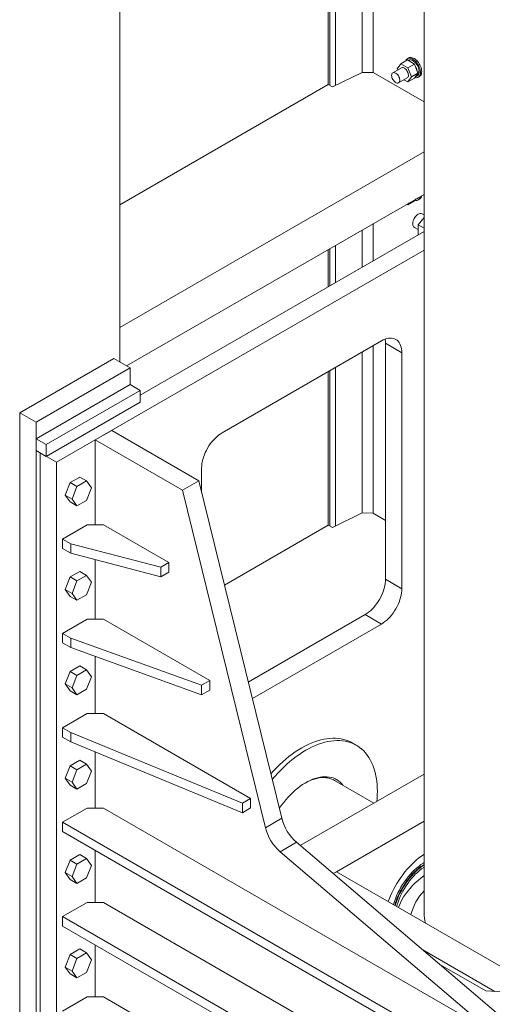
# Model space of a CAD drawing. Header units: millimetres. Extents: x 525 to 29324, y 175 to 20618.
# Tile 483 of 588: x 26681 to 27499, y 11799 to 13502. Entities that reach past the tile are written whole.
import ezdxf

# ---------------------------------------------------------------- set-up
doc = ezdxf.new("R2010")
doc.units = ezdxf.units.MM
doc.linetypes.add('SLD-Continua', pattern=[0])

msp = doc.modelspace()

# ---------------------------------------------------------------- linework, layer by layer
at = {"color": 7, "linetype": 'SLD-Continua', "lineweight": 18, "ltscale": 35}
for p, q in [((27273.9, 13411.2), (27273.9, 13925.2)), ((27273.9, 13411.2), (27273.9, 13925.2)), ((27273.9, 13411.2), (27273.9, 13925.2)), ((27273.9, 13411.2), (27273.9, 13925.2)), ((27273.9, 13411.2), (27273.9, 13925.2)), ((27273.9, 13411.2), (27273.9, 13925.2)), ((27273.9, 13411.2), (27273.9, 13925.2)), ((27273.9, 13411.2), (27273.9, 13925.2)), ((27273.9, 13411.2), (27273.9, 13925.2)), ((27273.9, 13411.2), (27273.9, 13925.2)), ((27292.8, 13410.7), (27292.8, 13936.1)), ((27292.8, 13410.7), (27292.8, 13936.1)), ((27292.8, 13410.7), (27292.8, 13936.1)), ((27292.8, 13410.7), (27292.8, 13936.1)), ((27292.8, 13410.7), (27292.8, 13936.1)), ((27292.8, 13410.7), (27292.8, 13936.1)), ((27292.8, 13410.7), (27292.8, 13936.1)), ((27292.8, 13410.7), (27292.8, 13936.1)), ((27292.8, 13410.7), (27292.8, 13936.1)), ((27292.8, 13410.7), (27292.8, 13936.1)), ((27215.2, 13390.2), (27215.2, 13891.3)), ((27215.2, 13390.2), (27215.2, 13891.3)), ((27215.2, 13390.2), (27215.2, 13891.3)), ((27215.2, 13390.2), (27215.2, 13891.3)), ((27215.2, 13390.2), (27215.2, 13891.3)), ((27215.2, 13390.2), (27215.2, 13891.3)), ((27215.2, 13390.2), (27215.2, 13891.3)), ((27215.2, 13390.2), (27215.2, 13891.3)), ((27215.2, 13390.2), (27215.2, 13891.3)), ((27215.2, 13390.2), (27215.2, 13891.3)), ((27218, 13388.6), (27218, 13893)), ((27218, 13388.6), (27218, 13893)), ((27218, 13388.6), (27218, 13893)), ((27218, 13388.6), (27218, 13893)), ((27218, 13388.6), (27218, 13893)), ((27218, 13388.6), (27218, 13893)), ((27218, 13388.6), (27218, 13893)), ((27218, 13388.6), (27218, 13893)), ((27218, 13388.6), (27218, 13893)), ((27218, 13388.6), (27218, 13893)), ((27227.5, 13388.4), (27227.5, 13898.4)), ((27227.5, 13388.4), (27227.5, 13898.4)), ((27227.5, 13388.4), (27227.5, 13898.4)), ((27227.5, 13388.4), (27227.5, 13898.4)), ((27227.5, 13388.4), (27227.5, 13898.4)), ((27227.5, 13388.4), (27227.5, 13898.4)), ((27227.5, 13388.4), (27227.5, 13898.4)), ((27227.5, 13388.4), (27227.5, 13898.4)), ((27227.5, 13388.4), (27227.5, 13898.4)), ((27227.5, 13388.4), (27227.5, 13898.4)), ((26854.6, 12909.9), (26854.6, 13683.2)), ((26854.6, 12909.9), (26854.6, 13683.2)), ((26854.6, 12909.9), (26854.6, 13683.2)), ((26854.6, 12909.9), (26854.6, 13683.2)), ((26854.6, 12909.9), (26854.6, 13683.2)), ((26854.6, 12909.9), (26854.6, 13683.2)), ((26854.6, 12909.9), (26854.6, 13683.2)), ((26854.6, 12909.9), (26854.6, 13683.2)), ((26854.6, 12909.9), (26854.6, 13683.2)), ((26854.6, 12909.9), (26854.6, 13683.2)), ((27380.9, 13686.5), (27380.9, 11956.5)), ((27334.5, 13417.3), (27340.6, 13426)), ((27334.5, 13417.3), (27340.6, 13426)), ((27334.5, 13417.3), (27340.6, 13426)), ((27352, 13432.6), (27340.6, 13426)), ((27352, 13432.6), (27340.6, 13426)), ((27352, 13432.6), (27340.6, 13426)), ((27340.6, 13426), (27352.9, 13419)), ((27340.6, 13426), (27352.9, 13419)), ((27340.6, 13426), (27352.9, 13419)), ((27352, 13432.6), (27364.2, 13425.5)), ((27352, 13432.6), (27364.2, 13425.5)), ((27352, 13432.6), (27364.2, 13425.5)), ((27354.5, 13436.1), (27352.4, 13434.8)), ((27354.5, 13436.1), (27352.4, 13434.8)), ((27354.5, 13436.1), (27352.4, 13434.8)), ((27364.2, 13425.5), (27352.9, 13419)), ((27364.2, 13425.5), (27352.9, 13419)), ((27364.2, 13425.5), (27352.9, 13419)), ((27353.9, 13432.2), (27353.2, 13431.8)), ((27353.9, 13432.2), (27353.2, 13431.8)), ((27353.9, 13432.2), (27353.2, 13431.8)), ((27364.2, 13425.5), (27370.3, 13409.7)), ((27364.2, 13425.5), (27370.3, 13409.7)), ((27364.2, 13425.5), (27370.3, 13409.7)), ((27273.9, 13411.2), (27222.6, 13386)), ((27273.9, 13411.2), (27222.6, 13386)), ((27273.9, 13411.2), (27222.6, 13386)), ((27273.9, 13411.2), (27222.6, 13386)), ((27273.9, 13411.2), (27222.6, 13386)), ((27273.9, 13411.2), (27222.6, 13386)), ((27273.9, 13411.2), (27222.6, 13386)), ((27273.9, 13411.2), (27222.6, 13386)), ((27273.9, 13411.2), (27222.6, 13386)), ((27273.9, 13411.2), (27222.6, 13386)), ((27273.9, 13411.2), (27292.8, 13410.7)), ((27273.9, 13411.2), (27292.8, 13410.7)), ((27273.9, 13411.2), (27292.8, 13410.7)), ((27273.9, 13411.2), (27292.8, 13410.7)), ((27273.9, 13411.2), (27292.8, 13410.7)), ((27273.9, 13411.2), (27292.8, 13410.7)), ((27273.9, 13411.2), (27292.8, 13410.7)), ((27273.9, 13411.2), (27292.8, 13410.7)), ((27273.9, 13411.2), (27292.8, 13410.7)), ((27273.9, 13411.2), (27292.8, 13410.7)), ((27380.9, 13359.9), (27292.8, 13410.7)), ((27380.9, 13359.9), (27292.8, 13410.7)), ((27380.9, 13359.9), (27292.8, 13410.7)), ((27380.9, 13359.9), (27292.8, 13410.7)), ((27380.9, 13359.9), (27292.8, 13410.7)), ((27380.9, 13359.9), (27292.8, 13410.7)), ((27380.9, 13359.9), (27292.8, 13410.7)), ((27380.9, 13359.9), (27292.8, 13410.7)), ((27380.9, 13359.9), (27292.8, 13410.7)), ((27380.9, 13359.9), (27292.8, 13410.7)), ((27341.8, 13418.9), (27326.9, 13410.3)), ((27341.8, 13418.9), (27326.9, 13410.3)), ((27341.8, 13418.9), (27326.9, 13410.3)), ((27335.3, 13415.2), (27334.5, 13417.3)), ((27335.3, 13415.2), (27334.5, 13417.3)), ((27335.3, 13415.2), (27334.5, 13417.3)), ((27352.9, 13419), (27359, 13403.2)), ((27352.9, 13419), (27359, 13403.2)), ((27352.9, 13419), (27359, 13403.2)), ((27370.3, 13409.7), (27359, 13403.2)), ((27370.3, 13409.7), (27359, 13403.2)), ((27370.3, 13409.7), (27359, 13403.2)), ((27370.3, 13409.7), (27364.2, 13401)), ((27370.3, 13409.7), (27364.2, 13401)), ((27370.3, 13409.7), (27364.2, 13401)), ((27372.6, 13412.8), (27369.8, 13411.2)), ((27372.6, 13412.8), (27369.8, 13411.2)), ((27372.6, 13412.8), (27369.8, 13411.2)), ((27372.6, 13412.2), (27370, 13410.7)), ((27372.6, 13412.2), (27370, 13410.7)), ((27372.6, 13412.2), (27370, 13410.7)), ((27372.6, 13412.2), (27372, 13412.5)), ((27372.6, 13412.2), (27372, 13412.5)), ((27372.6, 13412.2), (27372, 13412.5)), ((27336.9, 13393), (27351.8, 13401.6)), ((27336.9, 13393), (27351.8, 13401.6)), ((27336.9, 13393), (27351.8, 13401.6)), ((27352.9, 13394.5), (27346.2, 13398.3)), ((27352.9, 13394.5), (27346.2, 13398.3)), ((27352.9, 13394.5), (27346.2, 13398.3)), ((27359, 13403.2), (27352.9, 13394.5)), ((27359, 13403.2), (27352.9, 13394.5)), ((27359, 13403.2), (27352.9, 13394.5)), ((27364.2, 13401), (27352.9, 13394.5)), ((27364.2, 13401), (27352.9, 13394.5)), ((27364.2, 13401), (27352.9, 13394.5)), ((27365.9, 13403.4), (27369.4, 13405.4)), ((27365.9, 13403.4), (27369.4, 13405.4)), ((27365.9, 13403.4), (27369.4, 13405.4)), ((27370.9, 13402.8), (27373, 13404)), ((27370.9, 13402.8), (27373, 13404)), ((27370.9, 13402.8), (27373, 13404)), ((27215.2, 13390.2), (26854.6, 13182.1)), ((27215.2, 13390.2), (26854.6, 13182.1)), ((27215.2, 13390.2), (26854.6, 13182.1)), ((27215.2, 13390.2), (26854.6, 13182.1)), ((27215.2, 13390.2), (26854.6, 13182.1)), ((27215.2, 13390.2), (26854.6, 13182.1)), ((27215.2, 13390.2), (26854.6, 13182.1)), ((27215.2, 13390.2), (26854.6, 13182.1)), ((27215.2, 13390.2), (26854.6, 13182.1)), ((27215.2, 13390.2), (26854.6, 13182.1)), ((27222.6, 13386), (27215.2, 13390.2)), ((27222.6, 13386), (27215.2, 13390.2)), ((27222.6, 13386), (27215.2, 13390.2)), ((27222.6, 13386), (27215.2, 13390.2)), ((27222.6, 13386), (27215.2, 13390.2)), ((27222.6, 13386), (27215.2, 13390.2)), ((27222.6, 13386), (27215.2, 13390.2)), ((27222.6, 13386), (27215.2, 13390.2)), ((27222.6, 13386), (27215.2, 13390.2)), ((27222.6, 13386), (27215.2, 13390.2)), ((27380.9, 13273.6), (26854.6, 12969.9)), ((27380.9, 13273.6), (26854.6, 12969.9)), ((27380.9, 13273.6), (26854.6, 12969.9)), ((27380.9, 13273.6), (26854.6, 12969.9)), ((27380.9, 13273.6), (26854.6, 12969.9)), ((27380.9, 13273.6), (26854.6, 12969.9)), ((27380.9, 13273.6), (26854.6, 12969.9)), ((27380.9, 13273.6), (26854.6, 12969.9)), ((27380.9, 13273.6), (26854.6, 12969.9)), ((27380.9, 13273.6), (26854.6, 12969.9)), ((27380.9, 13200.1), (26866.3, 12903.1)), ((27380.9, 13200.1), (26866.3, 12903.1)), ((27380.9, 13200.1), (26866.3, 12903.1)), ((27380.9, 13200.1), (26866.3, 12903.1)), ((27380.9, 13200.1), (26866.3, 12903.1)), ((27380.9, 13200.1), (26866.3, 12903.1)), ((27380.9, 13200.1), (26866.3, 12903.1)), ((27380.9, 13200.1), (26866.3, 12903.1)), ((27380.9, 13200.1), (26866.3, 12903.1)), ((27380.9, 13200.1), (26866.3, 12903.1)), ((27364.2, 13188.7), (27352.9, 13182.1)), ((27364.2, 13188.7), (27352.9, 13182.1)), ((27364.2, 13188.7), (27352.9, 13182.1)), ((27366.4, 13191.7), (27364.2, 13188.7)), ((27366.4, 13191.7), (27364.2, 13188.7)), ((27366.4, 13191.7), (27364.2, 13188.7)), ((27365.9, 13191.1), (27369.4, 13193.1)), ((27365.9, 13191.1), (27369.4, 13193.1)), ((27365.9, 13191.1), (27369.4, 13193.1)), ((27370.9, 13190.5), (27373, 13191.7)), ((27370.9, 13190.5), (27373, 13191.7)), ((27370.9, 13190.5), (27373, 13191.7)), ((27352.9, 13182.1), (27351.3, 13183)), ((27352.9, 13182.1), (27351.3, 13183)), ((27352.9, 13182.1), (27351.3, 13183)), ((27355, 13185.2), (27352.9, 13182.1)), ((27355, 13185.2), (27352.9, 13182.1)), ((27355, 13185.2), (27352.9, 13182.1)), ((27380.9, 13160.1), (27370.8, 13147.6)), ((27380.9, 13164.4), (27377.6, 13166.3)), ((27380.9, 13136), (26890, 12852.7)), ((27273.9, 13074.2), (27273.9, 13138.3)), ((27273.9, 13074.2), (27273.9, 13138.3)), ((27273.9, 13074.2), (27273.9, 13138.3)), ((27273.9, 13074.2), (27273.9, 13138.3)), ((27273.9, 13074.2), (27273.9, 13138.3)), ((27273.9, 13074.2), (27273.9, 13138.3)), ((27273.9, 13074.2), (27273.9, 13138.3)), ((27273.9, 13074.2), (27273.9, 13138.3)), ((27273.9, 13074.2), (27273.9, 13138.3)), ((27273.9, 13074.2), (27273.9, 13138.3)), ((27292.8, 13085.2), (27292.8, 13149.3)), ((27292.8, 13085.2), (27292.8, 13149.3)), ((27292.8, 13085.2), (27292.8, 13149.3)), ((27292.8, 13085.2), (27292.8, 13149.3)), ((27292.8, 13085.2), (27292.8, 13149.3)), ((27292.8, 13085.2), (27292.8, 13149.3)), ((27292.8, 13085.2), (27292.8, 13149.3)), ((27292.8, 13085.2), (27292.8, 13149.3)), ((27292.8, 13085.2), (27292.8, 13149.3)), ((27292.8, 13085.2), (27292.8, 13149.3)), ((27364.1, 13143), (27370.8, 13139.1)), ((27380.9, 13141.8), (27370.8, 13147.6)), ((27370.8, 13147.6), (27370.8, 13130.2)), ((27380.9, 13103.4), (26745, 12736.4)), ((27215.2, 13040.4), (27215.2, 13104.5)), ((27215.2, 13040.4), (27215.2, 13104.5)), ((27215.2, 13040.4), (27215.2, 13104.5)), ((27215.2, 13040.4), (27215.2, 13104.5)), ((27215.2, 13040.4), (27215.2, 13104.5)), ((27215.2, 13040.4), (27215.2, 13104.5)), ((27215.2, 13040.4), (27215.2, 13104.5)), ((27215.2, 13040.4), (27215.2, 13104.5)), ((27215.2, 13040.4), (27215.2, 13104.5)), ((27215.2, 13040.4), (27215.2, 13104.5)), ((27218, 13042), (27218, 13106.1)), ((27218, 13042), (27218, 13106.1)), ((27218, 13042), (27218, 13106.1)), ((27218, 13042), (27218, 13106.1)), ((27218, 13042), (27218, 13106.1)), ((27218, 13042), (27218, 13106.1)), ((27218, 13042), (27218, 13106.1)), ((27218, 13042), (27218, 13106.1)), ((27218, 13042), (27218, 13106.1)), ((27218, 13042), (27218, 13106.1)), ((27227.5, 13047.5), (27227.5, 13111.6)), ((27227.5, 13047.5), (27227.5, 13111.6)), ((27227.5, 13047.5), (27227.5, 13111.6)), ((27227.5, 13047.5), (27227.5, 13111.6)), ((27227.5, 13047.5), (27227.5, 13111.6)), ((27227.5, 13047.5), (27227.5, 13111.6)), ((27227.5, 13047.5), (27227.5, 13111.6)), ((27227.5, 13047.5), (27227.5, 13111.6)), ((27227.5, 13047.5), (27227.5, 13111.6)), ((27227.5, 13047.5), (27227.5, 13111.6)), ((26854.6, 12909.9), (26854.6, 12969.9)), ((26854.6, 12909.9), (26854.6, 12969.9)), ((26854.6, 12909.9), (26854.6, 12969.9)), ((26854.6, 12909.9), (26854.6, 12969.9)), ((26854.6, 12909.9), (26854.6, 12969.9)), ((26854.6, 12909.9), (26854.6, 12969.9)), ((26854.6, 12909.9), (26854.6, 12969.9)), ((26854.6, 12909.9), (26854.6, 12969.9)), ((26854.6, 12909.9), (26854.6, 12969.9)), ((26854.6, 12909.9), (26854.6, 12969.9)), ((27307.2, 12946.5), (27031.4, 12787.3)), ((27292.8, 12648.4), (27292.8, 12938.2)), ((27292.8, 12648.4), (27292.8, 12938.2)), ((27292.8, 12648.4), (27292.8, 12938.2)), ((27292.8, 12648.4), (27292.8, 12938.2)), ((27292.8, 12648.4), (27292.8, 12938.2)), ((27292.8, 12648.4), (27292.8, 12938.2)), ((27292.8, 12648.4), (27292.8, 12938.2)), ((27292.8, 12648.4), (27292.8, 12938.2)), ((27292.8, 12648.4), (27292.8, 12938.2)), ((27292.8, 12648.4), (27292.8, 12938.2)), ((27342.5, 12926.1), (27314.2, 12942.4)), ((27314.2, 12534.1), (27314.2, 12942.4)), ((26681.4, 12822.1), (26844, 12916)), ((26681.4, 12822.1), (26844, 12916)), ((26681.4, 12822.1), (26844, 12916)), ((26681.4, 12822.1), (26844, 12916)), ((26681.4, 12822.1), (26844, 12916)), ((26681.4, 12822.1), (26844, 12916)), ((26681.4, 12822.1), (26844, 12916)), ((26681.4, 12822.1), (26844, 12916)), ((26681.4, 12822.1), (26844, 12916)), ((26681.4, 12822.1), (26844, 12916)), ((26872.3, 12899.7), (26844, 12916)), ((26872.3, 12899.7), (26844, 12916)), ((26872.3, 12899.7), (26844, 12916)), ((26872.3, 12899.7), (26844, 12916)), ((26872.3, 12899.7), (26844, 12916)), ((26872.3, 12899.7), (26844, 12916)), ((26872.3, 12899.7), (26844, 12916)), ((26872.3, 12899.7), (26844, 12916)), ((26872.3, 12899.7), (26844, 12916)), ((26872.3, 12899.7), (26844, 12916)), ((27273.9, 12648.8), (27273.9, 12927.3)), ((27273.9, 12648.8), (27273.9, 12927.3)), ((27273.9, 12648.8), (27273.9, 12927.3)), ((27273.9, 12648.8), (27273.9, 12927.3)), ((27273.9, 12648.8), (27273.9, 12927.3)), ((27273.9, 12648.8), (27273.9, 12927.3)), ((27273.9, 12648.8), (27273.9, 12927.3)), ((27273.9, 12648.8), (27273.9, 12927.3)), ((27273.9, 12648.8), (27273.9, 12927.3)), ((27273.9, 12648.8), (27273.9, 12927.3)), ((27342.5, 12517.7), (27342.5, 12926.1)), ((26709.7, 12805.8), (26872.3, 12899.7)), ((26709.7, 12805.8), (26872.3, 12899.7)), ((26709.7, 12805.8), (26872.3, 12899.7)), ((26709.7, 12805.8), (26872.3, 12899.7)), ((26709.7, 12805.8), (26872.3, 12899.7)), ((26709.7, 12805.8), (26872.3, 12899.7)), ((26709.7, 12805.8), (26872.3, 12899.7)), ((26709.7, 12805.8), (26872.3, 12899.7)), ((26709.7, 12805.8), (26872.3, 12899.7)), ((26709.7, 12805.8), (26872.3, 12899.7)), ((26872.3, 12899.7), (26872.3, 12871.1)), ((26872.3, 12899.7), (26872.3, 12871.1)), ((26872.3, 12899.7), (26872.3, 12871.1)), ((26872.3, 12899.7), (26872.3, 12871.1)), ((26872.3, 12899.7), (26872.3, 12871.1)), ((26872.3, 12899.7), (26872.3, 12871.1)), ((26872.3, 12899.7), (26872.3, 12871.1)), ((26872.3, 12899.7), (26872.3, 12871.1)), ((26872.3, 12899.7), (26872.3, 12871.1)), ((26872.3, 12899.7), (26872.3, 12871.1)), ((27227.5, 12626.1), (27227.5, 12900.5)), ((27227.5, 12626.1), (27227.5, 12900.5)), ((27227.5, 12626.1), (27227.5, 12900.5)), ((27227.5, 12626.1), (27227.5, 12900.5)), ((27227.5, 12626.1), (27227.5, 12900.5)), ((27227.5, 12626.1), (27227.5, 12900.5)), ((27227.5, 12626.1), (27227.5, 12900.5)), ((27227.5, 12626.1), (27227.5, 12900.5)), ((27227.5, 12626.1), (27227.5, 12900.5)), ((27227.5, 12626.1), (27227.5, 12900.5)), ((27215.2, 12627.9), (27215.2, 12893.4)), ((27215.2, 12627.9), (27215.2, 12893.4)), ((27215.2, 12627.9), (27215.2, 12893.4)), ((27215.2, 12627.9), (27215.2, 12893.4)), ((27215.2, 12627.9), (27215.2, 12893.4)), ((27215.2, 12627.9), (27215.2, 12893.4)), ((27215.2, 12627.9), (27215.2, 12893.4)), ((27215.2, 12627.9), (27215.2, 12893.4)), ((27215.2, 12627.9), (27215.2, 12893.4)), ((27215.2, 12627.9), (27215.2, 12893.4)), ((27218, 12626.3), (27218, 12895.1)), ((27218, 12626.3), (27218, 12895.1)), ((27218, 12626.3), (27218, 12895.1)), ((27218, 12626.3), (27218, 12895.1)), ((27218, 12626.3), (27218, 12895.1)), ((27218, 12626.3), (27218, 12895.1)), ((27218, 12626.3), (27218, 12895.1)), ((27218, 12626.3), (27218, 12895.1)), ((27218, 12626.3), (27218, 12895.1)), ((27218, 12626.3), (27218, 12895.1)), ((26872.3, 12871.1), (26709.7, 12777.2)), ((26872.3, 12871.1), (26709.7, 12777.2)), ((26872.3, 12871.1), (26709.7, 12777.2)), ((26872.3, 12871.1), (26709.7, 12777.2)), ((26872.3, 12871.1), (26709.7, 12777.2)), ((26872.3, 12871.1), (26709.7, 12777.2)), ((26872.3, 12871.1), (26709.7, 12777.2)), ((26872.3, 12871.1), (26709.7, 12777.2)), ((26872.3, 12871.1), (26709.7, 12777.2)), ((26872.3, 12871.1), (26709.7, 12777.2)), ((26872.3, 12871.1), (26890, 12860.9)), ((26872.3, 12871.1), (26890, 12860.9)), ((26872.3, 12871.1), (26890, 12860.9)), ((26872.3, 12871.1), (26890, 12860.9)), ((26872.3, 12871.1), (26890, 12860.9)), ((26872.3, 12871.1), (26890, 12860.9)), ((26872.3, 12871.1), (26890, 12860.9)), ((26872.3, 12871.1), (26890, 12860.9)), ((26872.3, 12871.1), (26890, 12860.9)), ((26872.3, 12871.1), (26890, 12860.9)), ((26890, 12860.9), (26727.3, 12767)), ((26890, 12860.9), (26727.3, 12767)), ((26890, 12860.9), (26727.3, 12767)), ((26890, 12860.9), (26727.3, 12767)), ((26890, 12860.9), (26727.3, 12767)), ((26890, 12860.9), (26727.3, 12767)), ((26890, 12860.9), (26727.3, 12767)), ((26890, 12860.9), (26727.3, 12767)), ((26890, 12860.9), (26727.3, 12767)), ((26890, 12860.9), (26727.3, 12767)), ((26890, 12860.9), (26890, 12840.5)), ((26890, 12860.9), (26890, 12840.5)), ((26890, 12860.9), (26890, 12840.5)), ((26890, 12860.9), (26890, 12840.5)), ((26890, 12860.9), (26890, 12840.5)), ((26890, 12860.9), (26890, 12840.5)), ((26890, 12860.9), (26890, 12840.5)), ((26890, 12860.9), (26890, 12840.5)), ((26890, 12860.9), (26890, 12840.5)), ((26890, 12860.9), (26890, 12840.5)), ((26890, 12840.5), (26727.3, 12746.6)), ((26890, 12840.5), (26727.3, 12746.6)), ((26890, 12840.5), (26727.3, 12746.6)), ((26890, 12840.5), (26727.3, 12746.6)), ((26890, 12840.5), (26727.3, 12746.6)), ((26890, 12840.5), (26727.3, 12746.6)), ((26890, 12840.5), (26727.3, 12746.6)), ((26890, 12840.5), (26727.3, 12746.6)), ((26890, 12840.5), (26727.3, 12746.6)), ((26890, 12840.5), (26727.3, 12746.6)), ((26709.7, 12805.8), (26681.4, 12822.1)), ((26681.4, 11670.7), (26681.4, 12822.1)), ((26709.7, 12805.8), (26681.4, 12822.1)), ((26681.4, 11670.7), (26681.4, 12822.1)), ((26709.7, 12805.8), (26681.4, 12822.1)), ((26681.4, 11670.7), (26681.4, 12822.1)), ((26709.7, 12805.8), (26681.4, 12822.1)), ((26681.4, 11670.7), (26681.4, 12822.1)), ((26709.7, 12805.8), (26681.4, 12822.1)), ((26681.4, 11670.7), (26681.4, 12822.1)), ((26709.7, 12805.8), (26681.4, 12822.1)), ((26681.4, 11670.7), (26681.4, 12822.1)), ((26709.7, 12805.8), (26681.4, 12822.1)), ((26681.4, 11670.7), (26681.4, 12822.1)), ((26709.7, 12805.8), (26681.4, 12822.1)), ((26681.4, 11670.7), (26681.4, 12822.1)), ((26709.7, 12805.8), (26681.4, 12822.1)), ((26681.4, 11670.7), (26681.4, 12822.1)), ((26709.7, 12805.8), (26681.4, 12822.1)), ((26681.4, 11670.7), (26681.4, 12822.1)), ((26709.7, 11654.3), (26709.7, 12805.8)), ((26709.7, 11654.3), (26709.7, 12805.8)), ((26709.7, 11654.3), (26709.7, 12805.8)), ((26709.7, 11654.3), (26709.7, 12805.8)), ((26709.7, 11654.3), (26709.7, 12805.8)), ((26709.7, 11654.3), (26709.7, 12805.8)), ((26709.7, 11654.3), (26709.7, 12805.8)), ((26709.7, 11654.3), (26709.7, 12805.8)), ((26709.7, 11654.3), (26709.7, 12805.8)), ((26709.7, 11654.3), (26709.7, 12805.8)), ((26840.5, 12791.5), (26812.2, 12775.2)), ((26840.5, 12791.5), (26991.1, 12704.6)), ((26709.7, 12777.2), (26727.3, 12767)), ((26709.7, 12756.8), (26709.7, 12777.2)), ((26709.7, 12777.2), (26727.3, 12767)), ((26709.7, 12756.8), (26709.7, 12777.2)), ((26709.7, 12777.2), (26727.3, 12767)), ((26709.7, 12756.8), (26709.7, 12777.2)), ((26709.7, 12777.2), (26727.3, 12767)), ((26709.7, 12756.8), (26709.7, 12777.2)), ((26709.7, 12777.2), (26727.3, 12767)), ((26709.7, 12756.8), (26709.7, 12777.2)), ((26709.7, 12777.2), (26727.3, 12767)), ((26709.7, 12756.8), (26709.7, 12777.2)), ((26709.7, 12777.2), (26727.3, 12767)), ((26709.7, 12756.8), (26709.7, 12777.2)), ((26709.7, 12777.2), (26727.3, 12767)), ((26709.7, 12756.8), (26709.7, 12777.2)), ((26709.7, 12777.2), (26727.3, 12767)), ((26709.7, 12756.8), (26709.7, 12777.2)), ((26709.7, 12777.2), (26727.3, 12767)), ((26709.7, 12756.8), (26709.7, 12777.2)), ((26727.3, 12767), (26727.3, 12746.6)), ((26727.3, 12767), (26727.3, 12746.6)), ((26727.3, 12767), (26727.3, 12746.6)), ((26727.3, 12767), (26727.3, 12746.6)), ((26727.3, 12767), (26727.3, 12746.6)), ((26727.3, 12767), (26727.3, 12746.6)), ((26727.3, 12767), (26727.3, 12746.6)), ((26727.3, 12767), (26727.3, 12746.6)), ((26727.3, 12767), (26727.3, 12746.6)), ((26727.3, 12767), (26727.3, 12746.6)), ((26812.2, 12628.2), (26812.2, 12775.2)), ((26812.2, 12775.2), (26962.8, 12688.2)), ((26727.3, 12746.6), (26709.7, 12756.8)), ((26727.3, 12746.6), (26709.7, 12756.8)), ((26727.3, 12746.6), (26709.7, 12756.8)), ((26727.3, 12746.6), (26709.7, 12756.8)), ((26727.3, 12746.6), (26709.7, 12756.8)), ((26727.3, 12746.6), (26709.7, 12756.8)), ((26727.3, 12746.6), (26709.7, 12756.8)), ((26727.3, 12746.6), (26709.7, 12756.8)), ((26727.3, 12746.6), (26709.7, 12756.8)), ((26727.3, 12746.6), (26709.7, 12756.8)), ((26745, 12736.4), (26716.7, 12752.7)), ((26716.7, 12752.7), (26716.7, 11666.6)), ((26716.7, 12752.7), (26716.7, 12752.7)), ((26745, 12736.4), (26745, 11650.3)), ((26785.2, 12711), (26768.5, 12701.3)), ((26785.2, 12711), (26797.2, 12704.1)), ((26996, 12726.1), (26996, 12684.4)), ((26768.5, 12701.3), (26760.1, 12679.8)), ((26768.5, 12701.3), (26780.5, 12694.4)), ((26780.5, 12694.4), (26772.1, 12672.8)), ((26797.2, 12704.1), (26780.5, 12694.4)), ((26805.6, 12692.1), (26797.2, 12704.1)), ((26991.1, 12704.6), (26962.8, 12688.2)), ((26991.1, 12704.6), (27134.8, 12120.6)), ((26760.1, 12679.8), (26772.1, 12672.8)), ((26760.1, 12679.8), (26768.5, 12667.8)), ((26797.2, 12670.6), (26805.6, 12692.1)), ((26962.8, 12688.2), (27106.5, 12104.2)), ((26768.5, 12667.8), (26780.5, 12660.9)), ((26772.1, 12672.8), (26780.5, 12660.9)), ((26780.5, 12660.9), (26797.2, 12670.6)), ((27273.9, 12648.8), (27222.6, 12623.6)), ((27273.9, 12648.8), (27222.6, 12623.6)), ((27273.9, 12648.8), (27222.6, 12623.6)), ((27273.9, 12648.8), (27222.6, 12623.6)), ((27273.9, 12648.8), (27222.6, 12623.6)), ((27273.9, 12648.8), (27222.6, 12623.6)), ((27273.9, 12648.8), (27222.6, 12623.6)), ((27273.9, 12648.8), (27222.6, 12623.6)), ((27273.9, 12648.8), (27222.6, 12623.6)), ((27273.9, 12648.8), (27222.6, 12623.6)), ((27273.9, 12648.8), (27292.8, 12648.4)), ((27273.9, 12648.8), (27292.8, 12648.4)), ((27273.9, 12648.8), (27292.8, 12648.4)), ((27273.9, 12648.8), (27292.8, 12648.4)), ((27273.9, 12648.8), (27292.8, 12648.4)), ((27273.9, 12648.8), (27292.8, 12648.4)), ((27273.9, 12648.8), (27292.8, 12648.4)), ((27273.9, 12648.8), (27292.8, 12648.4)), ((27273.9, 12648.8), (27292.8, 12648.4)), ((27273.9, 12648.8), (27292.8, 12648.4)), ((27314.2, 12636), (27292.8, 12648.4)), ((27314.2, 12636), (27292.8, 12648.4)), ((27314.2, 12636), (27292.8, 12648.4)), ((27314.2, 12636), (27292.8, 12648.4)), ((27314.2, 12636), (27292.8, 12648.4)), ((27314.2, 12636), (27292.8, 12648.4)), ((27314.2, 12636), (27292.8, 12648.4)), ((27314.2, 12636), (27292.8, 12648.4)), ((27314.2, 12636), (27292.8, 12648.4)), ((27314.2, 12636), (27292.8, 12648.4)), ((26798.1, 12628.2), (26755.6, 12603.7)), ((26826.3, 12628.2), (26798.1, 12628.2)), ((26939.5, 12562.9), (26826.3, 12628.2)), ((27215.2, 12627.9), (27035.5, 12524.1)), ((27215.2, 12627.9), (27035.5, 12524.1)), ((27215.2, 12627.9), (27035.5, 12524.1)), ((27215.2, 12627.9), (27035.5, 12524.1)), ((27215.2, 12627.9), (27035.5, 12524.1)), ((27215.2, 12627.9), (27035.5, 12524.1)), ((27215.2, 12627.9), (27035.5, 12524.1)), ((27215.2, 12627.9), (27035.5, 12524.1)), ((27215.2, 12627.9), (27035.5, 12524.1)), ((27215.2, 12627.9), (27035.5, 12524.1)), ((27222.6, 12623.6), (27215.2, 12627.9)), ((27222.6, 12623.6), (27215.2, 12627.9)), ((27222.6, 12623.6), (27215.2, 12627.9)), ((27222.6, 12623.6), (27215.2, 12627.9)), ((27222.6, 12623.6), (27215.2, 12627.9)), ((27222.6, 12623.6), (27215.2, 12627.9)), ((27222.6, 12623.6), (27215.2, 12627.9)), ((27222.6, 12623.6), (27215.2, 12627.9)), ((27222.6, 12623.6), (27215.2, 12627.9)), ((27222.6, 12623.6), (27215.2, 12627.9)), ((26755.6, 12603.7), (26769.8, 12595.5)), ((26755.6, 12603.7), (26755.6, 12587.3)), ((26769.8, 12595.5), (26925.3, 12554.7)), ((26769.8, 12595.5), (26769.8, 12579.2)), ((26755.6, 12587.3), (26769.8, 12579.2)), ((26769.8, 12579.2), (26925.3, 12538.4)), ((26812.2, 12464.8), (26812.2, 12568.1)), ((26925.3, 12554.7), (26939.5, 12562.9)), ((26939.5, 12562.9), (26939.5, 12546.5)), ((26785.2, 12547.7), (26768.5, 12538)), ((26797.2, 12540.7), (26780.5, 12531.1)), ((26785.2, 12547.7), (26797.2, 12540.7)), ((26805.6, 12528.8), (26797.2, 12540.7)), ((26925.3, 12554.7), (26925.3, 12538.4)), ((26925.3, 12538.4), (26939.5, 12546.5)), ((26768.5, 12538), (26760.1, 12516.4)), ((26768.5, 12538), (26780.5, 12531.1)), ((26780.5, 12531.1), (26772.1, 12509.5)), ((26797.2, 12507.2), (26805.6, 12528.8)), ((27342.5, 12517.7), (27314.2, 12534.1)), ((26760.1, 12516.4), (26772.1, 12509.5)), ((26760.1, 12516.4), (26768.5, 12504.5)), ((26772.1, 12509.5), (26780.5, 12497.6)), ((26780.5, 12497.6), (26797.2, 12507.2)), ((26768.5, 12504.5), (26780.5, 12497.6)), ((27076.8, 12356.2), (27278.9, 12472.8)), ((27307.2, 12456.5), (27278.9, 12472.8)), ((26798.1, 12464.8), (26755.6, 12440.3)), ((26826.3, 12464.8), (26798.1, 12464.8)), ((27010.2, 12358.7), (26826.3, 12464.8)), ((27083.9, 12327.6), (27307.2, 12456.5)), ((26755.6, 12440.3), (26769.8, 12432.2)), ((26755.6, 12440.3), (26755.6, 12424)), ((26755.6, 12424), (26769.8, 12415.9)), ((26769.8, 12432.2), (26996, 12350.6)), ((26769.8, 12432.2), (26769.8, 12415.9)), ((26769.8, 12415.9), (26996, 12334.2)), ((26812.2, 12301.5), (26812.2, 12400.5)), ((26768.5, 12374.7), (26760.1, 12353.1)), ((26785.2, 12384.3), (26768.5, 12374.7)), ((26768.5, 12374.7), (26780.5, 12367.7)), ((26797.2, 12377.4), (26780.5, 12367.7)), ((26785.2, 12384.3), (26797.2, 12377.4)), ((26805.6, 12365.5), (26797.2, 12377.4)), ((26760.1, 12353.1), (26772.1, 12346.2)), ((26760.1, 12353.1), (26768.5, 12341.2)), ((26780.5, 12367.7), (26772.1, 12346.2)), ((26797.2, 12343.9), (26805.6, 12365.5)), ((26996, 12350.6), (27010.2, 12358.7)), ((27010.2, 12358.7), (27010.2, 12342.4)), ((26768.5, 12341.2), (26780.5, 12334.3)), ((26772.1, 12346.2), (26780.5, 12334.3)), ((26780.5, 12334.3), (26797.2, 12343.9)), ((26996, 12350.6), (26996, 12334.2)), ((26996, 12334.2), (27010.2, 12342.4)), ((26798.1, 12301.5), (26755.6, 12277)), ((26826.3, 12301.5), (26798.1, 12301.5)), ((27080.9, 12154.6), (26826.3, 12301.5)), ((26755.6, 12277), (26769.8, 12268.9)), ((26755.6, 12277), (26755.6, 12260.7)), ((26769.8, 12268.9), (26769.8, 12252.5)), ((26769.8, 12268.9), (27066.8, 12146.4)), ((26755.6, 12260.7), (26769.8, 12252.5)), ((26769.8, 12252.5), (27066.8, 12130.1)), ((27263.8, 12246.8), (27256.8, 12250.8)), ((26812.2, 12138.2), (26812.2, 12235)), ((26785.2, 12221), (26768.5, 12211.3)), ((26785.2, 12221), (26797.2, 12214.1)), ((26768.5, 12211.3), (26760.1, 12189.8)), ((26768.5, 12211.3), (26780.5, 12204.4)), ((26780.5, 12204.4), (26772.1, 12182.8)), ((26797.2, 12214.1), (26780.5, 12204.4)), ((26805.6, 12202.2), (26797.2, 12214.1)), ((26797.2, 12180.6), (26805.6, 12202.2)), ((26760.1, 12189.8), (26772.1, 12182.8)), ((26760.1, 12189.8), (26768.5, 12177.9)), ((26772.1, 12182.8), (26780.5, 12170.9)), ((27166.8, 12073.4), (27380.9, 12197)), ((27294, 12146.8), (27226, 12186.1)), ((26768.5, 12177.9), (26780.5, 12170.9)), ((26780.5, 12170.9), (26797.2, 12180.6)), ((27066.8, 12146.4), (27080.9, 12154.6)), ((27080.9, 12154.6), (27080.9, 12138.3)), ((26798.1, 12138.2), (26755.6, 12113.7)), ((26826.3, 12138.2), (26798.1, 12138.2)), ((27544.1, 11724), (26826.3, 12138.2)), ((27066.8, 12146.4), (27066.8, 12130.1)), ((27066.8, 12130.1), (27080.9, 12138.3)), ((26755.6, 12113.7), (27501.6, 11683.1)), ((26755.6, 12097.4), (26755.6, 12113.7)), ((27134.8, 12120.6), (27106.5, 12104.2)), ((27229.4, 12027.9), (27380.9, 12115.4)), ((26755.6, 12097.4), (27501.6, 11666.8)), ((26812.2, 11974.8), (26812.2, 12064.7)), ((27160.2, 12079), (27131.9, 12062.7)), ((27131.9, 12062.7), (27498.8, 11750.1)), ((27160.2, 12079), (27586.5, 11715.8)), ((26768.5, 12048), (26760.1, 12026.4)), ((26785.2, 12057.7), (26768.5, 12048)), ((26768.5, 12048), (26780.5, 12041.1)), ((26797.2, 12050.7), (26780.5, 12041.1)), ((26785.2, 12057.7), (26797.2, 12050.7)), ((26805.6, 12038.8), (26797.2, 12050.7)), ((26780.5, 12041.1), (26772.1, 12019.5)), ((26797.2, 12017.3), (26805.6, 12038.8)), ((26760.1, 12026.4), (26772.1, 12019.5)), ((26760.1, 12026.4), (26768.5, 12014.5)), ((26768.5, 12014.5), (26780.5, 12007.6)), ((26772.1, 12019.5), (26780.5, 12007.6)), ((26780.5, 12007.6), (26797.2, 12017.3)), ((27223.9, 12024.8), (27229.4, 12027.9)), ((27554.7, 11840.2), (27229.4, 12027.9)), ((26798.1, 11974.8), (26755.6, 11950.4)), ((26826.3, 11974.8), (26798.1, 11974.8)), ((27491, 11591.2), (26826.3, 11974.8)), ((26755.6, 11934), (26755.6, 11950.4)), ((26755.6, 11950.4), (27491, 11525.9)), ((26755.6, 11934), (27491, 11509.6)), ((26785.2, 11894.3), (26768.5, 11884.7)), ((26785.2, 11894.3), (26797.2, 11887.4)), ((26812.2, 11811.5), (26812.2, 11901.4)), ((27503.3, 11820.9), (27378.8, 11892.7)), ((26768.5, 11884.7), (26760.1, 11863.1)), ((26768.5, 11884.7), (26780.5, 11877.7)), ((26780.5, 11877.7), (26772.1, 11856.2)), ((26797.2, 11887.4), (26780.5, 11877.7)), ((26805.6, 11875.5), (26797.2, 11887.4)), ((26797.2, 11853.9), (26805.6, 11875.5)), ((26760.1, 11863.1), (26772.1, 11856.2)), ((26760.1, 11863.1), (26768.5, 11851.2)), ((27408.4, 11867.6), (27487.5, 11821.9)), ((26768.5, 11851.2), (26780.5, 11844.3)), ((26772.1, 11856.2), (26780.5, 11844.3)), ((26780.5, 11844.3), (26797.2, 11853.9)), ((26798.1, 11811.5), (26755.6, 11787)), ((26826.3, 11811.5), (26798.1, 11811.5)), ((27491, 11427.9), (26826.3, 11811.5)), ((27487.5, 11821.9), (27551.1, 11817.8))]:
    msp.add_line(p, q, dxfattribs=at)
at = {"color": 7, "linetype": 'SLD-Continua', "lineweight": 18, "ltscale": 35, "flags": 128}
for points in [[(27349.3, 13431), (27349.3, 13431.1), (27350.1, 13432.6), (27351, 13433.8), (27352.2, 13434.7), (27353.6, 13435.4), (27355.1, 13435.7), (27356.7, 13435.7), (27358.5, 13435.3), (27360.3, 13434.6), (27362.1, 13433.7), (27363.9, 13432.4), (27365.7, 13430.9), (27367.4, 13429.1), (27368.9, 13427.1), (27370.4, 13425), (27371.6, 13422.7), (27372.7, 13420.4), (27373.6, 13418.1), (27374.2, 13415.7), (27374.6, 13413.4), (27374.7, 13411.3)], [(27349.3, 13431), (27349.3, 13431.1), (27350.1, 13432.6), (27351, 13433.8), (27352.2, 13434.7), (27353.6, 13435.4), (27355.1, 13435.7), (27356.7, 13435.7), (27358.5, 13435.3), (27360.3, 13434.6), (27362.1, 13433.7), (27363.9, 13432.4), (27365.7, 13430.9), (27367.4, 13429.1), (27368.9, 13427.1), (27370.4, 13425), (27371.6, 13422.7), (27372.7, 13420.4), (27373.6, 13418.1), (27374.2, 13415.7), (27374.6, 13413.4), (27374.7, 13411.3)], [(27349.3, 13431), (27349.3, 13431.1), (27350.1, 13432.6), (27351, 13433.8), (27352.2, 13434.7), (27353.6, 13435.4), (27355.1, 13435.7), (27356.7, 13435.7), (27358.5, 13435.3), (27360.3, 13434.6), (27362.1, 13433.7), (27363.9, 13432.4), (27365.7, 13430.9), (27367.4, 13429.1), (27368.9, 13427.1), (27370.4, 13425), (27371.6, 13422.7), (27372.7, 13420.4), (27373.6, 13418.1), (27374.2, 13415.7), (27374.6, 13413.4), (27374.7, 13411.3)], [(27353.9, 13432.2), (27354.3, 13432.4), (27355.6, 13432.9), (27357, 13433), (27358.6, 13432.7), (27360.2, 13432.2), (27361.9, 13431.3), (27363.5, 13430.2), (27365.2, 13428.8), (27366.7, 13427.1), (27368.1, 13425.3), (27369.4, 13423.3), (27370.5, 13421.2), (27371.3, 13419.1), (27372, 13416.9), (27372.4, 13414.8), (27372.6, 13412.8)], [(27353.9, 13432.2), (27354.3, 13432.4), (27355.6, 13432.9), (27357, 13433), (27358.6, 13432.7), (27360.2, 13432.2), (27361.9, 13431.3), (27363.5, 13430.2), (27365.2, 13428.8), (27366.7, 13427.1), (27368.1, 13425.3), (27369.4, 13423.3), (27370.5, 13421.2), (27371.3, 13419.1), (27372, 13416.9), (27372.4, 13414.8), (27372.6, 13412.8)], [(27353.9, 13432.2), (27354.3, 13432.4), (27355.6, 13432.9), (27357, 13433), (27358.6, 13432.7), (27360.2, 13432.2), (27361.9, 13431.3), (27363.5, 13430.2), (27365.2, 13428.8), (27366.7, 13427.1), (27368.1, 13425.3), (27369.4, 13423.3), (27370.5, 13421.2), (27371.3, 13419.1), (27372, 13416.9), (27372.4, 13414.8), (27372.6, 13412.8)], [(27354.5, 13436.1), (27355.7, 13436.6), (27357.2, 13436.9), (27358.8, 13436.9), (27360.6, 13436.5), (27362.4, 13435.9), (27364.2, 13434.9), (27366, 13433.6), (27367.8, 13432.1), (27369.5, 13430.3), (27371.1, 13428.3), (27372.5, 13426.2), (27373.8, 13424), (27374.8, 13421.6), (27375.7, 13419.3), (27376.3, 13416.9), (27376.7, 13414.7), (27376.8, 13412.5)], [(27354.5, 13436.1), (27355.7, 13436.6), (27357.2, 13436.9), (27358.8, 13436.9), (27360.6, 13436.5), (27362.4, 13435.9), (27364.2, 13434.9), (27366, 13433.6), (27367.8, 13432.1), (27369.5, 13430.3), (27371.1, 13428.3), (27372.5, 13426.2), (27373.8, 13424), (27374.8, 13421.6), (27375.7, 13419.3), (27376.3, 13416.9), (27376.7, 13414.7), (27376.8, 13412.5)], [(27354.5, 13436.1), (27355.7, 13436.6), (27357.2, 13436.9), (27358.8, 13436.9), (27360.6, 13436.5), (27362.4, 13435.9), (27364.2, 13434.9), (27366, 13433.6), (27367.8, 13432.1), (27369.5, 13430.3), (27371.1, 13428.3), (27372.5, 13426.2), (27373.8, 13424), (27374.8, 13421.6), (27375.7, 13419.3), (27376.3, 13416.9), (27376.7, 13414.7), (27376.8, 13412.5)], [(27324.8, 13405.8), (27325, 13404.1), (27325.4, 13402.4), (27326, 13400.7), (27326.8, 13399), (27327.8, 13397.4), (27329, 13395.9), (27330.3, 13394.7), (27331.6, 13393.7), (27332.9, 13393), (27334.2, 13392.6), (27335.5, 13392.6), (27336.6, 13392.8), (27337.5, 13393.4), (27338.2, 13394.3), (27338.7, 13395.5), (27339, 13396.8), (27339, 13398.4), (27338.7, 13400.1), (27338.2, 13401.8), (27337.5, 13403.5), (27336.6, 13405.2), (27335.5, 13406.7), (27334.2, 13408.1), (27332.9, 13409.2), (27331.6, 13410), (27330.3, 13410.6), (27329, 13410.8), (27327.8, 13410.7), (27326.8, 13410.3), (27326, 13409.5), (27325.4, 13408.5), (27325, 13407.2), (27324.8, 13405.8)], [(27324.8, 13405.8), (27325, 13404.1), (27325.4, 13402.4), (27326, 13400.7), (27326.8, 13399), (27327.8, 13397.4), (27329, 13395.9), (27330.3, 13394.7), (27331.6, 13393.7), (27332.9, 13393), (27334.2, 13392.6), (27335.5, 13392.6), (27336.6, 13392.8), (27337.5, 13393.4), (27338.2, 13394.3), (27338.7, 13395.5), (27339, 13396.8), (27339, 13398.4), (27338.7, 13400.1), (27338.2, 13401.8), (27337.5, 13403.5), (27336.6, 13405.2), (27335.5, 13406.7), (27334.2, 13408.1), (27332.9, 13409.2), (27331.6, 13410), (27330.3, 13410.6), (27329, 13410.8), (27327.8, 13410.7), (27326.8, 13410.3), (27326, 13409.5), (27325.4, 13408.5), (27325, 13407.2), (27324.8, 13405.8)], [(27324.8, 13405.8), (27325, 13404.1), (27325.4, 13402.4), (27326, 13400.7), (27326.8, 13399), (27327.8, 13397.4), (27329, 13395.9), (27330.3, 13394.7), (27331.6, 13393.7), (27332.9, 13393), (27334.2, 13392.6), (27335.5, 13392.6), (27336.6, 13392.8), (27337.5, 13393.4), (27338.2, 13394.3), (27338.7, 13395.5), (27339, 13396.8), (27339, 13398.4), (27338.7, 13400.1), (27338.2, 13401.8), (27337.5, 13403.5), (27336.6, 13405.2), (27335.5, 13406.7), (27334.2, 13408.1), (27332.9, 13409.2), (27331.6, 13410), (27330.3, 13410.6), (27329, 13410.8), (27327.8, 13410.7), (27326.8, 13410.3), (27326, 13409.5), (27325.4, 13408.5), (27325, 13407.2), (27324.8, 13405.8)], [(27341.8, 13418.9), (27342.1, 13419.1), (27343.2, 13419.4), (27344.5, 13419.3), (27345.8, 13418.9), (27347.1, 13418.2), (27348.4, 13417.2), (27349.7, 13416), (27350.9, 13414.5), (27351.9, 13412.9), (27352.7, 13411.2), (27353.3, 13409.5), (27353.7, 13407.8), (27353.8, 13406.2)], [(27341.8, 13418.9), (27342.1, 13419.1), (27343.2, 13419.4), (27344.5, 13419.3), (27345.8, 13418.9), (27347.1, 13418.2), (27348.4, 13417.2), (27349.7, 13416), (27350.9, 13414.5), (27351.9, 13412.9), (27352.7, 13411.2), (27353.3, 13409.5), (27353.7, 13407.8), (27353.8, 13406.2)], [(27341.8, 13418.9), (27342.1, 13419.1), (27343.2, 13419.4), (27344.5, 13419.3), (27345.8, 13418.9), (27347.1, 13418.2), (27348.4, 13417.2), (27349.7, 13416), (27350.9, 13414.5), (27351.9, 13412.9), (27352.7, 13411.2), (27353.3, 13409.5), (27353.7, 13407.8), (27353.8, 13406.2)], [(27374.7, 13411.3), (27374.6, 13409.2), (27374.2, 13407.4), (27373.6, 13405.8), (27372.7, 13404.4), (27371.6, 13403.3), (27370.4, 13402.5), (27368.9, 13402.1), (27367.4, 13401.9), (27365.7, 13402.1), (27365.1, 13402.2)], [(27374.7, 13411.3), (27374.6, 13409.2), (27374.2, 13407.4), (27373.6, 13405.8), (27372.7, 13404.4), (27371.6, 13403.3), (27370.4, 13402.5), (27368.9, 13402.1), (27367.4, 13401.9), (27365.7, 13402.1), (27365.1, 13402.2)], [(27374.7, 13411.3), (27374.6, 13409.2), (27374.2, 13407.4), (27373.6, 13405.8), (27372.7, 13404.4), (27371.6, 13403.3), (27370.4, 13402.5), (27368.9, 13402.1), (27367.4, 13401.9), (27365.7, 13402.1), (27365.1, 13402.2)], [(27376.8, 13412.5), (27376.7, 13410.5), (27376.3, 13408.6), (27375.7, 13407), (27374.8, 13405.6), (27373.8, 13404.5), (27373, 13404)], [(27376.8, 13412.5), (27376.7, 13410.5), (27376.3, 13408.6), (27375.7, 13407), (27374.8, 13405.6), (27373.8, 13404.5), (27373, 13404)], [(27376.8, 13412.5), (27376.7, 13410.5), (27376.3, 13408.6), (27375.7, 13407), (27374.8, 13405.6), (27373.8, 13404.5), (27373, 13404)], [(27367.3, 13192.3), (27366.9, 13191.9), (27365.8, 13191)], [(27367.3, 13192.3), (27366.9, 13191.9), (27365.8, 13191)], [(27367.3, 13192.3), (27366.9, 13191.9), (27365.8, 13191)], [(27370.8, 13194.3), (27370.5, 13193.9), (27369.4, 13193.1)], [(27370.8, 13194.3), (27370.5, 13193.9), (27369.4, 13193.1)], [(27370.8, 13194.3), (27370.5, 13193.9), (27369.4, 13193.1)], [(27364.1, 13143), (27363.8, 13143.1), (27362.8, 13144), (27362.1, 13145.2), (27361.6, 13146.6), (27361.3, 13148.3), (27361.3, 13150.1), (27361.6, 13152), (27362.1, 13154), (27362.8, 13156.1), (27363.8, 13158.1), (27364.9, 13160), (27366.3, 13161.7), (27367.7, 13163.3), (27369.2, 13164.6), (27370.8, 13165.7)], [(27342.5, 12926.1), (27342.4, 12929.6), (27342, 12932.9), (27341.3, 12935.9), (27340.4, 12938.8), (27339.2, 12941.4), (27337.8, 12943.8), (27336.1, 12945.8), (27334.3, 12947.5), (27332.2, 12949), (27329.9, 12950.1), (27327.5, 12950.8), (27324.8, 12951.2), (27322.1, 12951.3), (27319.3, 12951), (27316.3, 12950.4), (27313.3, 12949.4), (27310.3, 12948.1), (27307.2, 12946.5)], [(27031.4, 12787.3), (27028.3, 12785.4), (27025.3, 12783.2), (27022.2, 12780.7), (27019.3, 12777.9), (27016.5, 12774.9), (27013.7, 12771.7), (27011.1, 12768.2), (27008.7, 12764.7), (27006.4, 12760.9), (27004.3, 12757.1), (27002.4, 12753.2), (27000.8, 12749.2), (26999.4, 12745.3), (26998.2, 12741.3), (26997.2, 12737.4), (26996.6, 12733.5), (26996.2, 12729.7), (26996, 12726.1)], [(27278.9, 12472.8), (27282, 12474.8), (27285, 12477), (27288, 12479.5), (27291, 12482.3), (27293.8, 12485.3), (27296.6, 12488.5), (27299.2, 12491.9), (27301.6, 12495.5), (27303.9, 12499.2), (27306, 12503.1), (27307.8, 12507), (27309.5, 12510.9), (27310.9, 12514.9), (27312.1, 12518.9), (27313, 12522.8), (27313.7, 12526.7), (27314.1, 12530.4), (27314.2, 12534.1)], [(27307.2, 12456.5), (27310.3, 12458.4), (27313.3, 12460.7), (27316.3, 12463.2), (27319.3, 12466), (27322.1, 12469), (27324.8, 12472.2), (27327.5, 12475.6), (27329.9, 12479.2), (27332.2, 12482.9), (27334.3, 12486.7), (27336.1, 12490.6), (27337.8, 12494.6), (27339.2, 12498.6), (27340.4, 12502.6), (27341.3, 12506.5), (27342, 12510.3), (27342.4, 12514.1), (27342.5, 12517.7)], [(27256.8, 12250.8), (27254.8, 12251.9), (27250.7, 12253.9), (27246.4, 12255.5), (27242, 12256.9), (27237.5, 12257.9), (27232.8, 12258.6), (27227.9, 12259), (27223, 12259), (27217.9, 12258.8), (27212.8, 12258.2), (27207.5, 12257.3), (27202.2, 12256), (27196.8, 12254.5), (27191.4, 12252.6), (27185.9, 12250.5), (27180.4, 12248), (27174.8, 12245.2), (27169.3, 12242.2), (27163.7, 12238.8), (27158.2, 12235.2), (27152.7, 12231.3), (27147.2, 12227.1), (27141.8, 12222.7), (27136.4, 12218), (27131, 12213.1), (27125.8, 12208), (27120.7, 12202.6), (27115.9, 12197.4)], [(27300.1, 12166.6), (27300, 12173), (27299.6, 12179.1), (27299, 12185.1), (27298.1, 12191), (27297, 12196.6), (27295.6, 12202.1), (27294, 12207.3), (27292.2, 12212.3), (27290.1, 12217), (27287.8, 12221.5), (27285.3, 12225.8), (27282.6, 12229.8), (27279.6, 12233.5), (27276.5, 12237), (27273.1, 12240.1), (27269.5, 12243), (27265.8, 12245.6), (27261.9, 12247.8), (27257.8, 12249.8), (27253.5, 12251.5), (27249.1, 12252.8), (27244.5, 12253.8), (27239.8, 12254.5), (27235, 12254.9), (27230, 12254.9), (27225, 12254.7), (27219.8, 12254.1), (27214.6, 12253.2), (27209.3, 12252), (27203.9, 12250.4), (27198.5, 12248.6), (27193, 12246.4), (27187.4, 12243.9), (27181.9, 12241.2), (27176.4, 12238.1), (27170.8, 12234.8), (27165.3, 12231.1), (27159.7, 12227.2), (27154.3, 12223.1), (27148.8, 12218.6), (27143.4, 12214), (27138.1, 12209), (27132.9, 12203.9), (27127.7, 12198.5), (27122.7, 12193), (27118.3, 12187.8)], [(27130.6, 12137.8), (27130.9, 12138.3), (27134.4, 12143.2), (27138.1, 12148), (27141.9, 12152.6), (27145.8, 12157), (27149.8, 12161.3), (27153.9, 12165.3), (27158.1, 12169), (27162.3, 12172.5), (27166.6, 12175.8), (27170.9, 12178.8), (27175.3, 12181.5), (27179.6, 12184), (27183.9, 12186.1), (27188.2, 12187.9), (27192.5, 12189.5), (27196.7, 12190.7), (27200.9, 12191.6), (27204.9, 12192.2), (27208.9, 12192.4), (27212.8, 12192.3), (27216.5, 12191.9), (27220.1, 12191.2), (27223.6, 12190.2), (27226.9, 12188.9), (27230, 12187.2), (27232.9, 12185.2), (27235.7, 12183), (27238.3, 12180.4), (27240.6, 12177.6)], [(27226, 12186.1), (27224.5, 12186.9), (27221.3, 12188.3), (27217.9, 12189.4), (27214.5, 12190.2), (27210.8, 12190.7), (27207.1, 12190.9), (27203.2, 12190.8), (27199.3, 12190.3), (27195.2, 12189.5), (27191.1, 12188.4), (27186.9, 12187), (27182.7, 12185.3), (27178.5, 12183.3), (27175.2, 12181.5)], [(27380.9, 12058.1), (27380.6, 12057.9), (27376.3, 12055), (27372.1, 12051.8), (27367.8, 12048.4), (27363.7, 12044.7), (27359.6, 12040.7), (27355.5, 12036.6), (27351.6, 12032.2), (27347.8, 12027.6), (27344.2, 12022.9), (27340.6, 12018), (27337.2, 12012.9), (27334, 12007.8), (27330.9, 12002.5), (27328.1, 11997.1), (27325.4, 11991.6), (27322.9, 11986.1), (27320.7, 11980.6), (27319, 11976.2)], [(27327.8, 11971.1), (27327.9, 11971.3), (27329.5, 11976.3), (27331.4, 11981.3), (27333.5, 11986.3), (27335.8, 11991.3), (27338.3, 11996.2), (27341, 12001), (27343.8, 12005.7), (27346.9, 12010.3), (27350.1, 12014.7), (27353.4, 12019), (27356.8, 12023.1), (27360.4, 12027), (27364, 12030.7), (27367.8, 12034.1), (27371.6, 12037.3), (27375.4, 12040.3), (27379.3, 12042.9), (27380.9, 12043.9)], [(27330.1, 11969.9), (27331.5, 11974.6), (27333.3, 11979.5), (27335.2, 11984.3), (27337.4, 11989.2), (27339.8, 11993.9), (27342.4, 11998.6), (27345.1, 12003.2), (27348, 12007.7), (27351.1, 12012.1), (27354.3, 12016.2), (27357.6, 12020.2), (27361, 12024.1), (27364.6, 12027.7), (27368.2, 12031), (27371.9, 12034.2), (27375.6, 12037), (27379.4, 12039.6), (27380.9, 12040.6)], [(27330.3, 11969.7), (27330.9, 11971.8), (27332.4, 11976.4), (27334.1, 11981), (27336, 11985.6), (27338.1, 11990.1), (27340.3, 11994.6), (27342.8, 11999), (27345.3, 12003.3), (27348.1, 12007.5), (27350.9, 12011.6), (27353.9, 12015.5), (27357, 12019.3), (27360.2, 12022.9), (27363.5, 12026.3), (27366.9, 12029.6), (27370.3, 12032.6), (27373.8, 12035.4), (27377.3, 12037.9), (27380.9, 12040.2), (27380.9, 12040.3)], [(27330.9, 11969.3), (27331.5, 11971.1), (27333.1, 11975.9), (27334.9, 11980.8), (27336.9, 11985.7), (27339.1, 11990.5), (27341.6, 11995.2), (27344.2, 11999.9), (27347, 12004.4), (27350, 12008.8), (27353.1, 12013.1), (27356.4, 12017.2), (27359.7, 12021.1), (27363.2, 12024.9), (27366.8, 12028.3), (27370.4, 12031.6), (27374.1, 12034.6), (27377.9, 12037.4), (27380.9, 12039.3)], [(27333.5, 11967.9), (27334.3, 11970.7), (27335.9, 11975.5), (27337.7, 11980.3), (27339.7, 11985.1), (27341.9, 11989.8), (27344.3, 11994.5), (27347, 11999), (27349.7, 12003.5), (27352.7, 12007.8), (27355.8, 12012), (27359, 12016), (27362.4, 12019.9), (27365.8, 12023.5), (27369.3, 12026.9), (27372.9, 12030), (27376.6, 12032.9), (27380.3, 12035.6), (27380.9, 12036)], [(27380.9, 12021.7), (27375.7, 12017.6), (27370.5, 12013.1), (27365.5, 12008.6), (27360.9, 12003.9), (27356.6, 11999.1), (27352.6, 11994.3), (27348.9, 11989.3), (27345.6, 11984.3), (27342.6, 11979.2), (27339.9, 11974.1), (27337.6, 11968.9), (27336.5, 11966.1)]]:
    msp.add_lwpolyline(points, dxfattribs=at)
at = {"color": 7, "linetype": 'SLD-Continua', "lineweight": 18, "ltscale": 1225}
for centre, radius, start, end in [((27350.9, 13416.6), 14.7, 47.455, 72.5626), ((27350.9, 13416.6), 14.7, 47.455, 72.5626), ((27350.9, 13416.6), 14.7, 47.455, 72.5626), ((27344.7, 13408.8), 24.6, 12.2623, 30.1475), ((27344.7, 13408.8), 24.6, 12.2623, 30.1475), ((27344.7, 13408.8), 24.6, 12.2623, 30.1475), ((27365, 13411.6), 7.58, 305.0033, 4.3095), ((27365, 13411.6), 7.58, 305.0033, 4.3095), ((27365, 13411.6), 7.58, 305.0033, 4.3095), ((27349.1, 13405.6), 4.82, 304.2441, 7.0634), ((27349.1, 13405.6), 4.82, 304.2441, 7.0634), ((27349.1, 13405.6), 4.82, 304.2441, 7.0634), ((27362.3, 13408.8), 6.49, 302.562, 346.605), ((27362.3, 13408.8), 6.49, 302.562, 346.605), ((27362.3, 13408.8), 6.49, 302.562, 346.605), ((27367.2, 13196.9), 7.29, 253.0037, 356.2796), ((27367.2, 13196.9), 7.29, 253.0037, 356.2796), ((27367.2, 13196.9), 7.29, 253.0037, 356.2796), ((27368.6, 13198.4), 8.05, 302.9422, 354.2825), ((27368.6, 13198.4), 8.05, 302.9422, 354.2825), ((27368.6, 13198.4), 8.05, 302.9422, 354.2825), ((27374.8, 13160.3), 6.67, 65.0998, 126.202), ((27274.3, 12942.6), 39.9, 359.6521, 9.9541), ((27120, 12166.9), 180.1, 354.589, 359.9133), ((27214.5, 12140.7), 82.2, 194.2053, 228.6456), ((27186.2, 12124.4), 82.2, 194.2053, 228.6456), ((27450.3, 11929.4), 95.4, 136.6591, 165.2112), ((27447.4, 11956.6), 66.5, 180.0948, 195.1682)]:
    msp.add_arc(centre, radius, start, end, dxfattribs=at)

doc.saveas('drawing.dxf')
